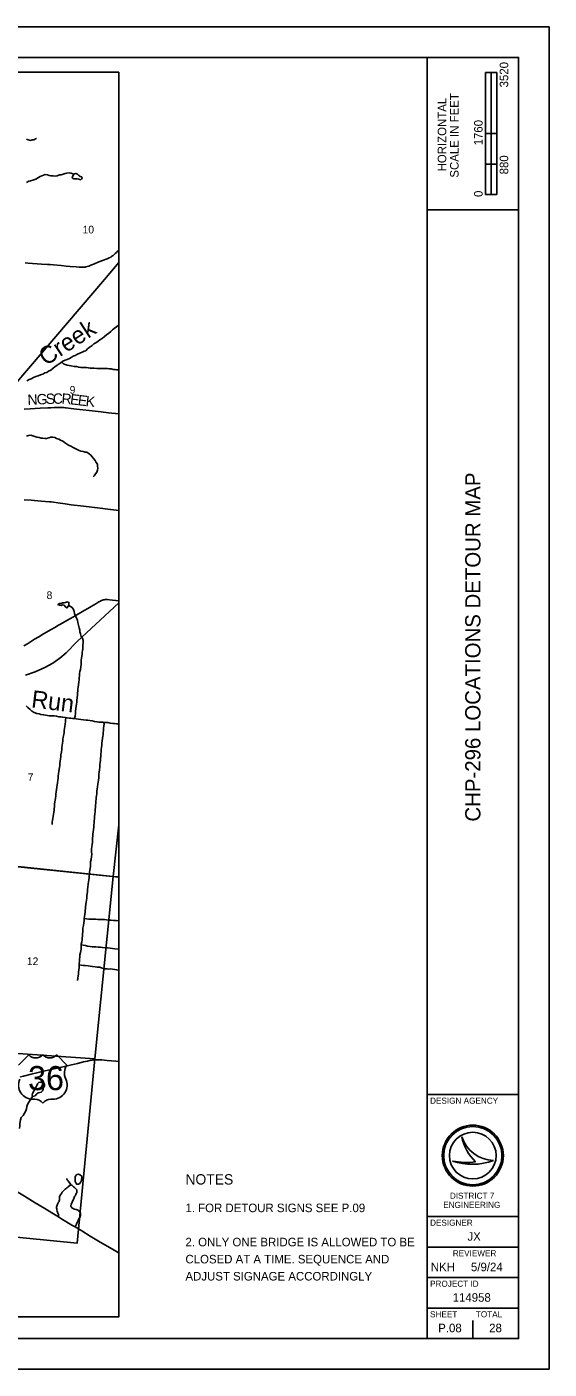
# Model space of a CAD drawing. Extents: x 0 to 1067, y 0 to 440.
# Drawn here: x 508.9 to 680, y 0 to 440 of the extents above; entities that cross this region are included whole.
import ezdxf

# ---------------------------------------------------------------- set-up
doc = ezdxf.new("R2010")
doc.units = 0
for name, color, linetype in [('Default', 7, 'Continuous'), ('GM_X_County_Road', 7, 'Continuous'), ('GM_X_Minor_Lake', 7, 'Continuous'), ('GM_X_Minor_River', 7, 'Continuous'), ('GM_X_Minor_River_Text', 7, 'Continuous'), ('GM_X_Rail_Line', 7, 'Continuous'), ('GM_X_Section', 7, 'Continuous'), ('GM_X_Section_Text', 7, 'Continuous'), ('GM_X_State_Route', 7, 'Continuous'), ('GM_X_Township_Road', 7, 'Continuous'), ('GM_X_Township_Road_Text', 7, 'Continuous'), ('GM_X_US_Location', 7, 'Continuous'), ('GM_X_US_Route', 7, 'Continuous'), ('GM_X_US_Shield', 7, 'Continuous'), ('SH_Border', 7, 'Continuous'), ('SH_Cut_Line', 7, 'Continuous'), ('SH_Data', 7, 'Continuous'), ('SH_Text', 7, 'Continuous')]:
    doc.layers.add(name, color=color, linetype=linetype)

msp = doc.modelspace()

# ---------------------------------------------------------------- linework, layer by layer
at = {"layer": 'GM_X_County_Road'}
msp.add_lwpolyline([(508.34, 362.62), (509.38, 362.55), (513.73, 362.25), (515.63, 362.11), (516.6, 362.05), (517.67, 361.97), (520.2, 361.74), (521.79, 361.58), (523.09, 361.47), (525.06, 361.29), (526.03, 361.2), (526.7, 361.17), (527.23, 361.17), (527.46, 361.19), (527.75, 361.22), (527.99, 361.26), (528.27, 361.32), (528.66, 361.43), (529.16, 361.59), (529.9, 361.86), (531.04, 362.32), (531.52, 362.52), (532.08, 362.75), (532.52, 362.93), (535.19, 364), (535.91, 364.3), (536.38, 364.54), (536.67, 364.72), (536.95, 364.91), (537.2, 365.1), (537.42, 365.28), (537.87, 365.68), (538.27, 366.08), (538.64, 366.49), (539, 366.92)], dxfattribs=at)
at = {"layer": 'GM_X_Minor_Lake'}
for points in [[(526.83, 390.2), (526.99, 390.33), (526.88, 390.8), (526.36, 390.99), (525.86, 391.36), (525.48, 391.69), (524.91, 391.94), (524.39, 391.79), (523.83, 390.98)], [(523.83, 390.98), (523.78, 390.53), (524.34, 390.23), (524.89, 390.2), (525.39, 390.14), (525.96, 390.02), (526.46, 389.9), (526.83, 390.2)], [(522.61, 250.27), (522.66, 250.82), (522.67, 251.35), (522.12, 251.49), (521.62, 251.34), (521.09, 251.21), (520.59, 251.15), (520.11, 251.02), (519.56, 250.98), (519.27, 250.76)], [(519.27, 250.76), (519.1, 250.64), (519.56, 250.43), (520.13, 250.36), (520.65, 250.51), (521.11, 250.41), (521.55, 249.83), (522.05, 249.55), (522.61, 250.27)], [(513.97, 94.01), (513.78, 94.07), (513.33, 94.1), (512.78, 94.01), (512.37, 93.51), (512.23, 93.01), (511.98, 92.56), (511.63, 91.97), (511.35, 91.45), (511.08, 90.91), (510.76, 90.39), (510.61, 89.89), (510.79, 89.38)], [(510.79, 89.38), (511.63, 89.6), (512.07, 90.1), (512.62, 90.53), (513.12, 90.64), (513.6, 90.79), (514.03, 91.22), (514.22, 91.77), (514.4, 92.33), (514.66, 92.86), (514.68, 93.42), (514.28, 93.91), (513.97, 94.01)], [(526.76, 61.79), (526.82, 61.97), (526.87, 62.88), (526.76, 63.34), (526.29, 63.7), (525.79, 63.91), (525.29, 63.85), (524.76, 63.14), (524.71, 62.08)], [(524.71, 62.08), (524.77, 61.53), (524.93, 61.08), (525.26, 60.6), (525.81, 60.61), (526.31, 60.88), (526.63, 61.4), (526.76, 61.79)]]:
    msp.add_lwpolyline(points, dxfattribs=at)
at = {"layer": 'GM_X_Minor_River'}
for points in [[(508.79, 403.23), (509.36, 403), (510.05, 402.76), (510.62, 402.94), (511.24, 403), (511.93, 403.36), (512.04, 403.36)], [(508.78, 389.02), (509.51, 389.38), (510.15, 389.49), (510.84, 389.69), (511.87, 390.02), (512.68, 390.58), (513.32, 390.91), (514.31, 391.4), (514.88, 391.56), (515.63, 391.51), (516.22, 391.27), (516.86, 391.15), (517.57, 391.14), (518.28, 391.05), (518.87, 391.15), (519.56, 391.49), (520.15, 391.53), (520.77, 391.7), (521.41, 391.93), (521.99, 392.06), (522.81, 392.12), (523.38, 392), (523.95, 391.83), (523.93, 391.83)], [(508.85, 323.93), (509.72, 324.38), (510.36, 324.64), (511.14, 325.02), (511.83, 325.34), (512.66, 325.6), (513.41, 325.89), (514.1, 326.2), (514.84, 326.54), (515.43, 326.74), (516.05, 327.14), (516.72, 327.5), (517.54, 328.07), (518.12, 328.52), (518.83, 329.08), (519.5, 329.55), (520.07, 329.89), (520.74, 330.36), (521.43, 330.7), (522.14, 331.01), (522.83, 331.33), (523.42, 331.64), (524.04, 332), (524.76, 332.29), (525.54, 332.69), (526.29, 333.05), (526.98, 333.34), (527.65, 333.65), (528.22, 333.83), (528.75, 334.42), (529.32, 334.84), (530.27, 335.54), (530.84, 336.04), (531.49, 336.38), (532.24, 336.96), (532.87, 337.41), (533.53, 337.86), (534.31, 338.54), (535, 339.06), (535.74, 339.58), (536.38, 340.09), (536.98, 340.64), (537.56, 341.13), (538.25, 341.7), (539, 342.33)], [(520.33, 330.07), (520.94, 329.54), (521.51, 329.28), (522.12, 329.12), (522.74, 329.04), (523.4, 328.88), (524.4, 328.71), (525.16, 328.7), (525.91, 328.48), (526.64, 328.36), (527.23, 328.36), (527.87, 328.3), (528.47, 328.3), (529.06, 328.18), (529.63, 328.17), (530.31, 328.07), (531, 328.09), (531.84, 327.97), (532.44, 327.96), (533.05, 328), (533.79, 328.04), (534.65, 328.01), (535.29, 328.05), (535.89, 327.86), (536.53, 327.87), (537.14, 327.73), (537.76, 327.72), (538.33, 327.6), (539, 327.58)], [(508.78, 305.83), (509.44, 306.1), (510.22, 306.13), (510.86, 305.97), (511.52, 305.76), (512.2, 305.52), (512.89, 305.35), (513.55, 305.21), (514.16, 305.13), (514.76, 305.06), (515.37, 305.01), (516.11, 305.32), (516.73, 305.45), (517.41, 305.49), (518.07, 305.35), (518.66, 305.11), (519.35, 304.85), (519.92, 304.57), (520.67, 304.18), (521.26, 303.76), (521.91, 303.28), (522.5, 302.9), (523.32, 302.55), (524.03, 302.11), (524.71, 301.81), (525.42, 301.5), (526.03, 301.15), (526.64, 300.92), (527.31, 300.75), (528.01, 300.63), (528.61, 300.63), (529.31, 300.09), (529.92, 299.65), (530.35, 299.03), (530.89, 298.43), (531.3, 297.86), (531.66, 297.23), (532, 296.61), (532.08, 295.97), (532.12, 295.36), (532.07, 294.69), (531.81, 294.03), (531.44, 293.44), (530.94, 292.83), (530.64, 292.51)], [(524.57, 213.23), (524.71, 214.06), (524.81, 214.9), (524.87, 215.7), (524.97, 216.47), (525.08, 217.4), (525.2, 217.99), (525.28, 218.65), (525.31, 219.27), (525.39, 220.02), (525.45, 221.07), (525.48, 221.68), (525.56, 222.29), (525.66, 222.93), (525.73, 223.59), (525.84, 224.36), (525.94, 225.25), (526, 225.96), (526.05, 226.62), (526.11, 227.23), (526.18, 227.98), (526.31, 228.71), (526.43, 229.35), (526.54, 230.26), (526.66, 231.14), (526.69, 231.85), (526.73, 232.44), (526.8, 233.06), (526.93, 233.74), (526.98, 234.31), (527.06, 234.9), (527.16, 235.56), (527.24, 236.17), (527.29, 236.9), (527.3, 237.47), (527.33, 238.13), (527.34, 238.88), (527.1, 239.62), (526.72, 240.19), (526.44, 241.01), (526.31, 241.68), (526.23, 242.25), (526.03, 243.05), (525.84, 243.87), (525.58, 244.76), (525.5, 245.36), (525.21, 246.25), (524.81, 246.85), (524.55, 247.67), (524.36, 248.4), (524.16, 248.98), (523.74, 249.69), (522.61, 250.27)], [(508.65, 217.45), (509.28, 216.85), (510, 216.27), (510.54, 215.69), (511.26, 215.25), (512.15, 214.87), (512.9, 214.77), (513.49, 214.6), (514.42, 214.43), (515.03, 214.33), (515.62, 214.25), (516.28, 214.13), (517.29, 214.18), (517.88, 214.13), (518.65, 214), (519.35, 213.88), (520.04, 213.8)], [(521.7, 213.54), (521.62, 212.76), (521.54, 212.16), (521.46, 211.48), (521.36, 210.64), (521.28, 209.98), (521.18, 209.37), (521.13, 208.73), (521, 208), (520.85, 207.18), (520.75, 206.55), (520.68, 205.89), (520.57, 205.16), (520.5, 204.52), (520.42, 203.66), (520.34, 202.97), (520.26, 202.34), (520.09, 201.34), (520.01, 200.7), (519.95, 200.04), (519.83, 199.29), (519.71, 198.58), (519.67, 197.9), (519.6, 197.26), (519.52, 196.69), (519.42, 195.9), (519.32, 195.26), (519.21, 194.37), (519.14, 193.76), (519.06, 193.03), (518.93, 192.21), (518.85, 191.46), (518.73, 190.73), (518.6, 189.96), (518.52, 189.23), (518.4, 188.46), (518.35, 187.89), (518.24, 187.07), (518.14, 186.48), (518.09, 185.91), (517.99, 185.21), (517.93, 184.39), (517.88, 183.7), (517.85, 183.13), (517.75, 182.57), (517.62, 181.91), (517.5, 181.13), (517.42, 180.54), (517.3, 179.95), (517.2, 179.31), (517.16, 178.49)], [(520.04, 213.8), (520.61, 213.73), (521.49, 213.58), (522.13, 213.48), (522.72, 213.4), (523.29, 213.35), (523.9, 213.29), (524.49, 213.24), (525.11, 213.16), (525.81, 213.06), (526.56, 212.94), (527.47, 212.83), (528.31, 212.75), (528.93, 212.7), (529.56, 212.62), (530.27, 212.54), (531.02, 212.35), (531.9, 212.16), (532.52, 212.08), (533.34, 212.11), (533.93, 212.06), (534.68, 212), (535.41, 211.97), (536.16, 211.8), (537.04, 211.67), (537.66, 211.62), (538.32, 211.54), (538.89, 211.51), (539, 211.5)], [(534.05, 212.05), (534.2, 211.53), (534.12, 210.78), (534.04, 210.12), (534, 209.3), (533.95, 208.71), (533.9, 208.02), (533.79, 207.39), (533.74, 206.8), (533.61, 205.86), (533.51, 205.3), (533.44, 204.57), (533.36, 203.79), (533.26, 203.09), (533.2, 202.36), (533.17, 201.74), (533.11, 200.97), (533.08, 200.13), (533, 199.51), (532.97, 198.94), (532.87, 198.1), (532.79, 197.28), (532.7, 196.44), (532.6, 195.71), (532.52, 195.01), (532.49, 194.37), (532.44, 193.8), (532.36, 193.07), (532.28, 192.39), (532.18, 191.78), (532.08, 190.91), (531.98, 190.18), (531.88, 189.5), (531.8, 188.59), (531.72, 187.98), (531.66, 187.41), (531.61, 186.82), (531.56, 186.13), (531.5, 185.5), (531.45, 184.88), (531.39, 184.24), (531.31, 183.49), (531.26, 182.72), (531.18, 182.06), (531.1, 181.06), (531.04, 180.49), (531.01, 179.6), (530.95, 179.03), (530.88, 178.46), (530.8, 177.62), (530.72, 176.85), (530.61, 176.07), (530.54, 175.44), (530.5, 174.75), (530.43, 174.18), (530.37, 173.36), (530.36, 172.63), (530.31, 172.07), (530.2, 171.2), (530.13, 170.54), (530.1, 169.63)], [(530.1, 169.63), (530.15, 168.65), (530.08, 168.06), (529.93, 167.1), (529.81, 166.28), (529.78, 165.42), (529.71, 164.83), (529.61, 164.15), (529.54, 163.58), (529.47, 162.88), (529.27, 161.19), (529.2, 160.42), (529.1, 159.72), (529, 159.13), (528.9, 158.03), (528.83, 157.24), (528.76, 156.49), (528.68, 155.87), (528.61, 155.17), (528.51, 154.37), (528.44, 153.78), (528.32, 153.03), (528.27, 152.31), (528.17, 151.6), (528.1, 151.03), (528.02, 150.4), (528, 149.76), (527.9, 149.06), (527.83, 148.35), (527.73, 147.74), (527.63, 147.08), (527.54, 146.26), (527.42, 145.47), (527.3, 144.6), (527.25, 144.01), (527.2, 143.35), (527.14, 142.62), (527.09, 141.99), (527.02, 141.31), (526.99, 140.74), (526.9, 140.1), (526.75, 139.28), (526.68, 138.37), (526.65, 137.71), (526.58, 137.15), (526.46, 136.56), (526.29, 135.76), (526.24, 135.15), (526.19, 134.33), (526.12, 133.67), (526.07, 133.01), (526.01, 132.26), (526.01, 131.67), (525.98, 130.89), (525.86, 130.12), (525.79, 129.51), (525.69, 128.92), (525.59, 128.12), (525.47, 127.37)], [(527.73, 147.73), (528.5, 147.64), (529.23, 147.54), (530.02, 147.51), (530.61, 147.49), (531.47, 147.46), (532.11, 147.38), (533.45, 147.37), (534.36, 147.34), (534.99, 147.29), (535.9, 147.19), (536.49, 147.16), (537.26, 147.09), (538.12, 147.04), (538.87, 146.96), (539, 146.94)], [(526.73, 139.07), (527.39, 138.94), (528.16, 138.82), (528.75, 138.7), (529.65, 138.53), (530.29, 138.48), (530.88, 138.41), (531.54, 138.38), (532.22, 138.33), (533.03, 138.28), (533.69, 138.2), (534.6, 138.15), (535.28, 138.1), (536.16, 138.02), (537.02, 137.88), (537.77, 137.8), (538.79, 137.7), (539, 137.66)], [(526.03, 132.49), (526.7, 132.46), (527.42, 132.32), (528.06, 132.27), (528.96, 132.17), (529.64, 132.07), (530.39, 132), (531.28, 131.9), (531.98, 131.82), (532.82, 131.72), (533.63, 131.47), (534.43, 131.26), (535.18, 131.18), (535.79, 131.15), (536.38, 131.17), (537.01, 131.08), (537.76, 131), (538.37, 130.9), (539, 130.82)], [(506.46, 78.84), (506.58, 79.75), (506.63, 80.45), (506.75, 81.16), (506.85, 81.75), (507.06, 82.45), (507.68, 83.2), (508.16, 83.9), (508.6, 84.67), (508.83, 85.37), (508.93, 86.15), (509.09, 86.76), (509.51, 87.55), (510.03, 88.14), (510.79, 89.38)]]:
    msp.add_lwpolyline(points, dxfattribs=at)
at = {"layer": 'GM_X_Rail_Line'}
for points in [[(408.56, 165.1), (410.41, 167.56), (412.44, 170.81), (417.32, 178.23), (419.98, 182.99), (422.46, 187.82), (426.2, 195.11), (440.66, 223.35), (457.12, 255.21), (463.1, 267.38), (466.12, 273.22), (468.95, 277.71), (472.1, 282.34), (474.93, 286.23), (477.92, 290.37), (491.28, 306.36), (506.27, 324.25), (534.38, 357.19), (539, 362.72)], [(508.48, 227.47), (511.67, 228.63), (514.79, 230.02), (517.4, 231.42), (519.74, 233.09), (521.8, 234.82), (525.37, 238.54), (539, 251.16)]]:
    msp.add_lwpolyline(points, dxfattribs=at)
at = {"layer": 'GM_X_Section'}
for points in [[(537.23, 161.53), (531.15, 101.7), (501.28, 103.8), (470.49, 107.7), (476.78, 167.81)], [(470.49, 107.7), (501.28, 103.8), (531.15, 101.7), (525.39, 41.27), (464.5, 47.29)]]:
    msp.add_lwpolyline(points, close=True, dxfattribs=at)
at = {"layer": 'GM_X_State_Route'}
for points in [[(508.03, 285.01), (510.33, 284.81), (513.62, 284.56), (516.31, 284.34), (516.92, 284.28), (517.61, 284.2), (519.05, 284), (521.48, 283.65), (523.43, 283.37), (527.46, 282.87), (530.16, 282.54), (532.94, 282.24), (535.45, 281.94), (538.19, 281.61), (539, 281.51)], [(497.05, 63.5), (499.93, 61.72), (505, 58.58), (507.04, 57.34), (508.1, 56.71), (511.63, 54.56), (514.75, 52.65), (517.11, 51.21), (519.25, 49.91), (520.04, 49.43), (523.67, 47.24), (524.7, 46.62), (526.88, 45.3), (529.69, 43.61), (532.91, 41.65), (536.98, 39.3), (538.61, 38.39), (539, 38.17)]]:
    msp.add_lwpolyline(points, dxfattribs=at)
at = {"layer": 'GM_X_Township_Road'}
for points in [[(501.66, 165.12), (539, 161.28), (539, 425.11), (252.4, 425.11)], [(508.03, 314.69), (509.97, 314.8), (513.32, 314.99), (515.81, 315.1), (516.76, 315.14), (517.82, 315.17), (519.53, 315.23), (520.04, 315.22), (520.43, 315.22), (520.77, 315.2), (521.07, 315.18), (521.48, 315.14), (521.84, 315.1), (522.55, 315), (525.13, 314.66), (529.31, 314.19), (533.21, 313.78), (535.62, 313.53), (539, 313.17)], [(507.87, 237.06), (509.12, 237.81), (510.42, 238.61), (511.43, 239.24), (512.84, 240.08), (514.39, 240.98), (516.86, 242.44), (518.04, 243.15), (519.24, 243.84), (519.75, 244.14), (520.66, 244.66), (521.98, 245.41), (523.18, 246.1), (524.69, 246.98), (527.12, 248.37), (528.65, 249.23), (528.9, 249.38), (529.97, 249.99), (531.48, 250.87), (532.52, 251.47), (533.01, 251.74), (533.18, 251.82), (533.4, 251.95), (533.71, 252.09), (534.04, 252.19), (534.19, 252.23), (534.53, 252.28), (534.87, 252.29), (535.32, 252.27), (535.95, 252.2), (539, 251.84)], [(216.02, 17.11), (539, 17.11), (539, 161.28), (501.66, 165.12)], [(523.35, 60.45), (523, 60.95), (522.6, 61.46), (522.4, 61.72), (522.26, 61.93), (522.14, 62.11), (522.04, 62.29), (522, 62.38), (521.96, 62.47)], [(519.25, 49.91), (519.26, 50.19), (519.26, 50.4), (519.26, 50.56), (519.23, 50.72), (519.2, 50.87), (519.1, 51.11), (518.96, 51.46), (518.84, 51.81), (518.74, 52.2), (518.68, 52.56), (518.66, 52.89), (518.67, 53.14), (518.73, 53.43), (518.84, 53.78), (518.99, 54.11), (519.31, 54.7), (519.44, 54.98), (519.51, 55.2), (519.55, 55.46), (519.57, 55.76), (519.6, 56.24), (519.65, 56.49), (519.76, 56.76), (519.95, 57.15), (520.23, 57.59), (520.51, 57.97), (520.92, 58.45), (521.07, 58.61), (521.22, 58.76), (521.44, 58.95), (521.63, 59.11), (521.8, 59.26), (521.99, 59.41), (522.28, 59.63), (522.58, 59.85), (523.35, 60.45)], [(523.35, 60.45), (523.6, 60.26), (523.82, 60.08), (524.02, 59.93), (524.23, 59.77), (524.57, 59.51), (524.78, 59.34), (524.97, 59.16), (525.13, 58.94), (525.23, 58.74), (525.28, 58.58), (525.3, 58.4), (525.29, 58.15), (525.26, 57.94), (525.19, 57.72), (525.11, 57.54), (524.95, 57.25), (524.69, 56.79), (524.54, 56.56), (524.39, 56.27), (524.26, 55.97), (524.14, 55.69), (523.78, 54.79), (523.44, 53.99), (523.38, 53.84), (523.36, 53.7), (523.34, 53.54), (523.36, 53.38), (523.41, 53.23), (523.51, 53.06), (523.67, 52.88), (523.82, 52.77), (524.03, 52.66), (524.24, 52.57), (524.52, 52.47), (525.11, 52.28), (525.37, 52.18), (525.58, 52.09), (525.78, 51.99), (525.98, 51.84), (526.13, 51.69), (526.29, 51.5), (526.39, 51.31), (526.45, 51.14), (526.49, 50.89), (526.49, 50.6), (526.46, 50.36), (526.37, 50.08), (526.22, 49.7), (525.99, 49.24), (525.7, 48.68), (525.41, 48.11), (525.14, 47.54), (524.7, 46.62)]]:
    msp.add_lwpolyline(points, dxfattribs=at)
at = {"layer": 'GM_X_US_Route'}
msp.add_lwpolyline([(506.76, 95.76), (506.82, 95.77), (507.81, 96.01), (510.36, 96.65), (512.15, 97.11), (513.89, 97.52), (516.9, 98.23), (518.79, 98.68), (523.07, 99.67), (525.47, 100.23), (527.47, 100.69), (528.81, 101.01), (529.57, 101.17), (530.45, 101.32), (531.23, 101.41), (531.89, 101.44), (532.56, 101.44), (533.45, 101.38), (535.19, 101.22), (538.08, 100.95), (539, 100.86)], dxfattribs=at)
at = {"layer": 'GM_X_US_Shield'}
for p, q in [((509.51, 102.99), (506.22, 99.69)), ((522.04, 99.69), (518.74, 102.99)), ((510.83, 88.48), (511.49, 88.48)), ((516.77, 88.48), (517.42, 88.48))]:
    msp.add_line(p, q, dxfattribs=at)
msp.add_lwpolyline([(539, 161.35), (539, 178.41), (537.23, 161.53)], close=True, dxfattribs=at)
for centre, radius, start, end in [((511.82, 105.34), 3.3, 225.573, 314.427), ((516.44, 105.34), 3.3, 225.573, 314.427), ((525.82, 97.04), 4.61, 144.9991, 205.4529), ((510.78, 93.1), 4.61, 154.8319, 270.6383), ((517.48, 93.1), 4.61, 269.3617, 25.1681), ((511.49, 85.19), 3.3, 36.8699, 90), ((516.77, 85.19), 3.3, 90, 143.1301)]:
    msp.add_arc(centre, radius, start, end, dxfattribs=at)
at = {"layer": 'SH_Border'}
for p, q in [((640, 10), (640, 430)), ((640, 380), (670, 380)), ((640, 90), (670, 90)), ((640, 50), (670, 50)), ((640, 40), (670, 40)), ((640, 30), (670, 30)), ((640, 20), (670, 20))]:
    msp.add_line(p, q, dxfattribs=at)
msp.add_lwpolyline([(30, 430), (670, 430), (670, 10), (30, 10)], close=True, dxfattribs=at)
at = {"layer": 'SH_Cut_Line'}
msp.add_lwpolyline([(0, 0), (680, 0), (680, 440), (0, 440)], close=True, dxfattribs=at)
at = {"layer": 'SH_Data'}
for p, q in [((659.13, 385), (659.13, 425)), ((662.88, 425), (659.13, 425)), ((659.13, 405), (659.13, 425)), ((659.13, 425), (661, 425)), ((661, 425), (661.02, 425)), ((661.02, 425), (661.02, 405)), ((662.88, 425), (662.88, 385)), ((661.02, 405), (659.13, 405)), ((662.87, 405), (661, 405)), ((661, 405), (661, 395)), ((662.87, 395), (662.87, 405)), ((661, 395), (659.13, 395)), ((659.13, 395), (659.13, 385)), ((661, 395), (662.87, 395)), ((661, 385), (661, 395)), ((662.88, 385), (659.13, 385)), ((659.13, 385), (661, 385)), ((651.35, 76.19), (651.35, 76.19)), ((648.34, 68.19), (648.34, 68.19)), ((655, 70), (655, 70)), ((661.75, 68.37), (661.75, 68.37)), ((647.5, 13.5), (647.5, 13.5)), ((655, 10), (655, 16))]:
    msp.add_line(p, q, dxfattribs=at)
for radius in [10, 9.54, 9.54, 7.64]:
    msp.add_circle((655, 70), radius, dxfattribs=at)
for centre, radius, start, end in [((662.32, 79.95), 11.6, 198.9257, 198.9319), ((666.93, 79.4), 15.91, 191.6379, 191.6421), ((662.32, 79.95), 11.6, 198.9319, 267.1657), ((666.93, 79.4), 15.91, 191.6421, 226.0947), ((654.79, 87.4), 20.26, 251.4576, 290.0832), ((652.96, 93.09), 25.32, 259.4964, 259.4995), ((654.79, 87.4), 20.26, 251.4527, 251.4576), ((652.96, 93.09), 25.32, 259.4995, 276.6672)]:
    msp.add_arc(centre, radius, start, end, dxfattribs=at)
at = {"layer": 'SH_Text'}
msp.add_lwpolyline([(131, 425.11), (539, 425.11), (539, 17.11), (131, 17.11)], close=True, dxfattribs=at)

# ---------------------------------------------------------------- texts
at = {"layer": 'Default'}
for s, p in [('1. FOR DETOUR SIGNS SEE P.09', (560.86, 51.46)), ('2. ONLY ONE BRIDGE IS ALLOWED TO BE ', (560.86, 40.26)), ('CLOSED AT A TIME. SEQUENCE AND ', (560.86, 34.66)), ('ADJUST SIGNAGE ACCORDINGLY', (560.86, 29.06))]:
    msp.add_text(s, height=2.8, dxfattribs=at).set_placement(p)
at = {"layer": 'GM_X_Minor_River_Text'}
for s, height, rotation, p in [('Creek', 5.677, 33.1206, (515.14, 328.72)), ('Run', 5.682, 352.9996, (510.17, 216.94))]:
    msp.add_text(s, height=height, rotation=rotation, dxfattribs=at).set_placement(p)
at = {"layer": 'GM_X_Section_Text'}
for s, height, p in [('10', 2.511, (527.18, 372.28)), ('9', 2.51, (522.93, 319.75)), ('8', 2.51, (515.38, 252.43)), ('7', 2.51, (509.18, 192.76)), ('12', 2.511, (508.93, 132.45))]:
    msp.add_text(s, height=height, rotation=0, dxfattribs=at).set_placement(p)
at = {"layer": 'GM_X_Township_Road_Text'}
for s, rotation, p in [('N', 2.4952, (509.19, 316.05)), ('G', 2.496, (512.19, 316.18)), ('S', 2.4858, (515.19, 316.31)), ('C', 1.0499, (517.46, 316.41)), ('R', 356.4383, (520.19, 316.47)), ('E', 353.2216, (522.94, 316.3)), ('E', 353.1137, (525.47, 316)), ('K', 353.9936, (528.05, 315.68))]:
    msp.add_text(s, height=3.41, rotation=rotation, dxfattribs=at).set_placement(p)
at = {"layer": 'GM_X_US_Location'}
msp.add_text('36', height=0.0114, rotation=0, dxfattribs=at).set_placement((511.78, 92.99))
for s, p in [('0', (514.12, 95.34)), ('/', (514.13, 95.34))]:
    msp.add_text(s, height=0.0114, dxfattribs=at).set_placement(p)
at = {"layer": 'GM_X_US_Shield'}
msp.add_text('36', height=7.91, dxfattribs=at).set_placement((509.3, 91.45))
at = {"layer": 'SH_Data'}
for s, height, p in [('3520', 2.8, (666.61, 420.15)), ('SCALE IN FEET', 2.8, (650.35, 390.58)), ('HORIZONTAL', 2.8, (646.3, 392.61)), ('1760', 2.8, (658.21, 401.15)), ('880', 2.8, (666.61, 391.64)), ('0', 2.8, (658.21, 384.23)), ('CHP-296 LOCATIONS DETOUR MAP', 5, (657.5, 179.49))]:
    msp.add_text(s, height=height, rotation=90, dxfattribs=at).set_placement(p)
for s, height, p in [('DESIGN AGENCY', 2, (641, 87)), ('DESIGNER', 2, (641, 47)), ('JX', 2.8, (653.23, 42.1)), ('REVIEWER', 2, (648.44, 37)), ('NKH', 2.8, (641.24, 32.1)), ('5/9/24', 2.8, (654.39, 32.1)), ('PROJECT ID', 2, (641, 27)), ('114958', 2.8, (648.39, 22.1)), ('SHEET', 2, (641, 17)), ('TOTAL', 2, (656, 17)), ('P.08', 2.8, (643.66, 12.1)), ('28', 2.8, (660.36, 12.1))]:
    msp.add_text(s, height=height, dxfattribs=at).set_placement(p)
at = {"layer": 'SH_Text'}
for s, height, p in [('NOTES', 3.4, (560.86, 60.51)), ('DISTRICT 7', 2, (647.48, 55.85)), ('ENGINEERING', 2, (645.3, 52.85))]:
    msp.add_text(s, height=height, dxfattribs=at).set_placement(p)

doc.saveas('drawing.dxf')
